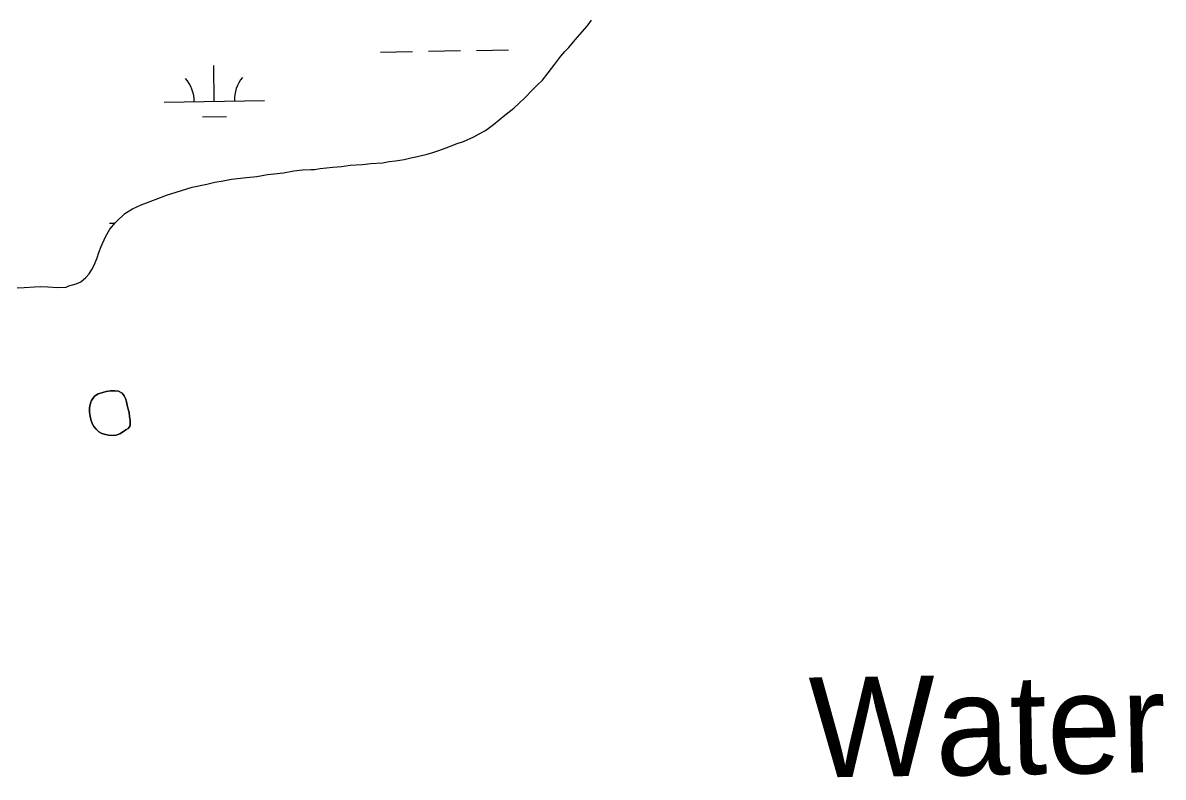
# Model space of a CAD drawing. Extents: x 3887375 to 3925618, y 296674 to 322633.
# Drawn here: x 3914501 to 3915641, y 306225 to 306979 of the extents above; entities that cross this region are included whole.
import ezdxf

# ---------------------------------------------------------------- set-up
doc = ezdxf.new("R2010")
doc.units = 0
for name, color, linetype in [('V-RIVR-IDEN', 7, 'Continuous'), ('V-TOPO-SHOR', 7, 'Continuous'), ('V-WETL-SWMP', 7, 'Continuous')]:
    doc.layers.add(name, color=color, linetype=linetype)

msp = doc.modelspace()

# ---------------------------------------------------------------- linework, layer by layer
at = {"layer": 'V-TOPO-SHOR'}
for points in [[(3915020.8, 306921.2), (3915026.5, 306928.7), (3915029.7, 306933), (3915033.2, 306937.3), (3915039.2, 306945.1), (3915043.1, 306949.8), (3915047.3, 306954), (3915053.4, 306961.5), (3915058.3, 306966.9), (3915065.4, 306975.4), (3915070, 306981.1)], [(3914495.7, 306713.6), (3914502.5, 306714), (3914512.8, 306714.7), (3914519.2, 306715.1), (3914526.3, 306714.8), (3914535.9, 306714.1), (3914544.4, 306714.5), (3914547.2, 306715.6), (3914554.7, 306717.8), (3914559.3, 306719.6), (3914564.3, 306724.2), (3914567.4, 306727.8), (3914570.3, 306732), (3914572.7, 306736.3), (3914575.5, 306743.8), (3914577.3, 306749.1), (3914579.4, 306755.2), (3914584, 306764.8), (3914588.2, 306772.3), (3914593.9, 306779.1), (3914603.1, 306788), (3914610.9, 306792.6), (3914619.7, 306796.6), (3914634.6, 306802.3), (3914644.9, 306806.3), (3914654.5, 306809.5), (3914670.5, 306814.2), (3914685.1, 306817.5), (3914693.2, 306819.3), (3914701.4, 306820.7), (3914709.9, 306822.2), (3914724.8, 306824), (3914735.1, 306825.1), (3914745.8, 306827), (3914761.8, 306828.8), (3914772.1, 306830.6), (3914780.9, 306831.7), (3914789.1, 306832.1), (3914792.7, 306832.1), (3914798.4, 306832.9), (3914811.1, 306834.3), (3914820, 306835.1), (3914828.6, 306836.2), (3914840.6, 306837), (3914849.2, 306838.1), (3914860.9, 306838.5), (3914867.6, 306839.9), (3914874, 306840.7), (3914882.5, 306842.1), (3914889.3, 306843.6), (3914895.7, 306845), (3914905.6, 306847.2), (3914911.3, 306849), (3914917.3, 306851.1), (3914927.3, 306854.7), (3914934.4, 306857.6), (3914941.8, 306860.1), (3914952.1, 306864.8), (3914957.4, 306867.7), (3914963.8, 306870.9), (3914972, 306877), (3914977.6, 306881.6), (3914983.3, 306886.2), (3914992.2, 306893.4), (3914997.5, 306898.4), (3915003.1, 306903.7), (3915010.9, 306911.6), (3915015.9, 306916.6), (3915020.8, 306921.2)], [(3914608.7, 306575.8), (3914608.4, 306581), (3914608, 306585.1), (3914607.4, 306589.1), (3914606.7, 306592.5), (3914605.7, 306596.6), (3914604.8, 306599.9), (3914603.8, 306603), (3914602.5, 306605.8), (3914600.5, 306608.6), (3914597, 306610.4), (3914593.2, 306610.8), (3914588.9, 306610.7), (3914584.7, 306610), (3914581.2, 306609.2), (3914576.6, 306607.7), (3914572.8, 306605.5), (3914569.8, 306601.2), (3914568.9, 306598.3), (3914568, 306593.7), (3914568, 306589.4), (3914568.6, 306585.4), (3914569.1, 306582.2), (3914570.5, 306578), (3914572.1, 306575.3), (3914574.4, 306572.5), (3914577.1, 306569.8), (3914580.3, 306568.2), (3914583.9, 306567.1), (3914587, 306566.6), (3914590.6, 306566.2), (3914594.5, 306566.6), (3914598.3, 306567.8), (3914601, 306569.5), (3914604.2, 306571.7), (3914606.7, 306573.3), (3914608.7, 306575.8)]]:
    msp.add_lwpolyline(points, dxfattribs=at)
at = {"layer": 'V-WETL-SWMP'}
for p, q in [((3914859, 306949.4), (3914891, 306949.9)), ((3914906.9, 306950.2), (3914938.9, 306950.8)), ((3914954.9, 306951), (3914986.9, 306951.6)), ((3914692.7, 306900.1), (3914692.1, 306936.1)), ((3914642.7, 306899.2), (3914742.7, 306901)), ((3914681, 306884.5), (3914705, 306884.9)), ((3914587.9, 306778.2), (3914593.2, 306778.3))]:
    msp.add_line(p, q, dxfattribs=at)
msp.add_lwpolyline([(3914495.7, 306713.6), (3914502.5, 306714), (3914512.8, 306714.7), (3914519.2, 306715.1), (3914526.3, 306714.8), (3914535.9, 306714.1), (3914544.4, 306714.5), (3914547.2, 306715.6), (3914554.7, 306717.8), (3914559.3, 306719.6), (3914564.3, 306724.2), (3914567.4, 306727.8), (3914570.3, 306732), (3914572.7, 306736.3), (3914575.5, 306743.8), (3914577.3, 306749.1), (3914579.4, 306755.2), (3914584, 306764.8), (3914588.2, 306772.3), (3914593.9, 306779.1), (3914603.1, 306788), (3914610.9, 306792.6), (3914619.7, 306796.6), (3914634.6, 306802.3), (3914644.9, 306806.3), (3914654.5, 306809.5), (3914670.5, 306814.2), (3914685.1, 306817.5), (3914693.2, 306819.3), (3914701.4, 306820.7), (3914709.9, 306822.2), (3914724.8, 306824), (3914735.1, 306825.1), (3914745.8, 306827), (3914761.8, 306828.8), (3914772.1, 306830.6), (3914780.9, 306831.7), (3914789.1, 306832.1), (3914792.7, 306832.1), (3914798.4, 306832.9), (3914811.1, 306834.3), (3914820, 306835.1), (3914828.6, 306836.2), (3914840.6, 306837), (3914849.2, 306838.1), (3914860.9, 306838.5), (3914867.6, 306839.9), (3914874, 306840.7), (3914882.6, 306842.1), (3914889.3, 306843.6), (3914895.7, 306845), (3914905.6, 306847.2), (3914911.3, 306849), (3914917.3, 306851.1), (3914927.3, 306854.7), (3914934.4, 306857.6), (3914941.8, 306860.1), (3914952.1, 306864.8), (3914957.4, 306867.7), (3914963.8, 306870.9), (3914972, 306877), (3914977.6, 306881.6), (3914983.3, 306886.2), (3914992.2, 306893.4), (3914997.5, 306898.4), (3915003.1, 306903.7), (3915010.9, 306911.6), (3915015.9, 306916.6), (3915020.8, 306921.2), (3915026.5, 306928.7), (3915029.7, 306933), (3915033.2, 306937.3), (3915039.2, 306945.1), (3915043.1, 306949.8), (3915047.3, 306954), (3915053.4, 306961.5), (3915058.3, 306966.9), (3915065.4, 306975.4), (3915070, 306981.1)], dxfattribs=at)
msp.add_lwpolyline([(3914608.7, 306575.8), (3914606.7, 306573.3), (3914604.2, 306571.7), (3914601, 306569.5), (3914598.3, 306567.8), (3914594.5, 306566.6), (3914590.6, 306566.2), (3914587, 306566.6), (3914583.9, 306567.1), (3914580.3, 306568.2), (3914577.1, 306569.8), (3914574.4, 306572.5), (3914572.1, 306575.3), (3914570.5, 306578), (3914569.1, 306582.2), (3914568.6, 306585.4), (3914568, 306589.4), (3914568, 306593.7), (3914568.9, 306598.3), (3914569.8, 306601.2), (3914572.8, 306605.5), (3914576.6, 306607.7), (3914581.2, 306609.2), (3914584.7, 306610), (3914588.9, 306610.7), (3914593.2, 306610.8), (3914597, 306610.4), (3914600.5, 306608.6), (3914602.5, 306605.8), (3914603.8, 306603), (3914604.8, 306599.9), (3914605.7, 306596.6), (3914606.7, 306592.5), (3914607.4, 306589.1), (3914608, 306585.1), (3914608.4, 306581)], close=True, dxfattribs=at)
for centre, start, end in [((3914637.5, 306899.6), 0.2115, 41.7552), ((3914747.9, 306901.5), 140.2115, 181.7552)]:
    msp.add_arc(centre, 35.2, start, end, dxfattribs=at)

# ---------------------------------------------------------------- texts
at = {"layer": 'V-RIVR-IDEN'}
msp.add_text('Water', height=100, rotation=0.8972, dxfattribs=at).set_placement((3915288.2, 306224.2))

doc.saveas('drawing.dxf')
